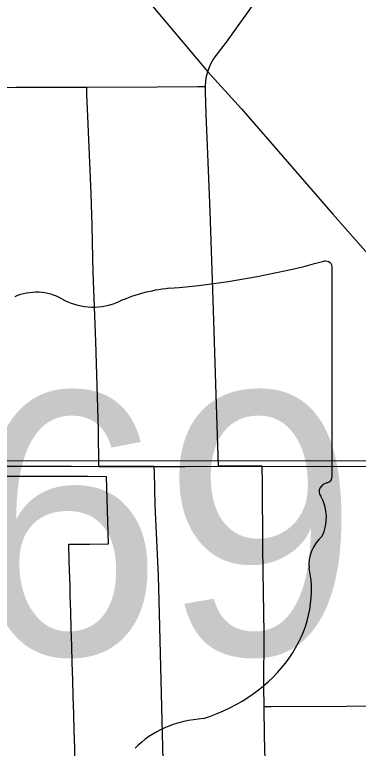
# Model space of a CAD drawing. Extents: x -6.4 to 34, y -4.2 to 22.
# Drawn here: x 6.5038 to 6.6764, y 14.2984 to 14.667 of the extents above; entities that cross this region are included whole.
import ezdxf

# ---------------------------------------------------------------- set-up
doc = ezdxf.new("R2010")
doc.units = 0
for name, color, linetype in [('GM_X_Corporation', 7, 'Continuous'), ('GM_X_Rail_Line', 7, 'Continuous'), ('GM_X_State_Route', 7, 'Continuous'), ('GM_X_State_Shield', 7, 'Continuous'), ('GM_X_Township_Road', 7, 'Continuous'), ('GM_X_US_Route', 7, 'Continuous')]:
    doc.layers.add(name, color=color, linetype=linetype)

msp = doc.modelspace()

# ---------------------------------------------------------------- linework, layer by layer
at = {"layer": 'GM_X_Corporation'}
msp.add_lwpolyline([(6.53418, 14.29013), (6.53393, 14.29865), (6.53368, 14.30718), (6.53344, 14.31571), (6.53319, 14.32423), (6.53294, 14.33276), (6.53269, 14.34128), (6.53244, 14.34981), (6.5322, 14.35833), (6.53195, 14.36686), (6.5317, 14.37539), (6.53158, 14.37965), (6.53145, 14.38391), (6.5312, 14.39244), (6.53096, 14.40096), (6.54138, 14.40101), (6.55086, 14.40105), (6.54988, 14.43482), (6.5404, 14.43486), (6.52997, 14.43491), (6.49817, 14.43501)], dxfattribs=at)
at = {"layer": 'GM_X_Rail_Line'}
msp.add_lwpolyline([(5.07851, 14.44212), (6.77749, 14.44289), (7.05826, 14.1)], dxfattribs=at)
at = {"layer": 'GM_X_State_Route'}
msp.add_line((6.54597, 14.44002), (6.57389, 14.44003), dxfattribs=at)
for points in [[(6.4306, 14.44011), (6.44548, 14.44007), (6.48837, 14.4401), (6.53213, 14.44012), (6.54597, 14.44002)], [(6.57389, 14.44003), (6.58942, 14.44003), (6.60613, 14.44005)], [(6.60613, 14.44005), (6.618, 14.44007), (6.62814, 14.44005)], [(6.62814, 14.44005), (6.66087, 14.43994), (6.71358, 14.44011), (6.75565, 14.44025), (6.77298, 14.4403)]]:
    msp.add_lwpolyline(points, dxfattribs=at)
at = {"layer": 'GM_X_State_Shield'}
for p, q in [((6.66326, 14.4351), (6.66326, 14.53978)), ((6.66323, 14.43512), (6.66326, 14.4351))]:
    msp.add_line(p, q, dxfattribs=at)
for centre, major_axis, start_param, end_param in [((6.54586, 14.80766), (0.34952, 0), 4.814394, 5.042369), ((6.65961, 14.54022), (0.00367, 0), 6.141152, 7.989035), ((6.51458, 14.50972), (0.02221, 0), 0.950623, 2.079405), ((6.59044, 14.4737), (0.07032, 0), 1.699011, 2.107814), ((6.54325, 14.54144), (0.02672, 0), 4.081561, 5.145723), ((6.65935, 14.43469), (0.00393, 0), 5.05454, 6.418171), ((6.66241, 14.42741), (0.00568, 0), 1.883978, 3.671073), ((6.62629, 14.41418), (0.03409, 0), 5.934695, 6.695948), ((6.67641, 14.39129), (0.0248, 0), 2.387724, 3.262537), ((6.56544, 14.37797), (0.08742, 0), 5.101752, 6.440018), ((6.6023, 14.27508), (0.04788, 0), 1.647645, 2.488434)]:
    msp.add_ellipse(centre, major_axis=major_axis, ratio=0.8, start_param=start_param, end_param=end_param, dxfattribs=at)
at = {"layer": 'GM_X_Township_Road'}
msp.add_line((6.57389, 14.44003), (6.54597, 14.44002), dxfattribs=at)
for points in [[(6.60073, 14.63826), (6.60145, 14.64032), (6.60234, 14.64222), (6.60334, 14.64402), (6.60453, 14.64573), (6.61012, 14.65322), (6.62827, 14.67862), (6.64289, 14.69823), (6.66176, 14.72481)], [(6.60613, 14.44005), (6.60497, 14.4761), (6.60343, 14.52372), (6.6019, 14.568), (6.60083, 14.597), (6.59997, 14.61678), (6.59957, 14.62838), (6.5996, 14.63093), (6.59982, 14.63364), (6.60021, 14.63605), (6.60073, 14.63826)], [(6.47559, 14.6303), (6.48244, 14.63024), (6.50445, 14.63054), (6.53231, 14.63055), (6.53996, 14.63058), (6.57529, 14.63076), (6.59577, 14.63087), (6.5996, 14.63093)], [(6.54597, 14.44002), (6.54595, 14.45815), (6.54453, 14.50278), (6.54328, 14.53738), (6.54291, 14.55265), (6.54269, 14.56118), (6.54233, 14.5716), (6.54217, 14.57707), (6.54046, 14.61576), (6.54008, 14.62706), (6.53996, 14.63058)], [(6.63021, 14.26849), (6.62492, 14.26836), (6.6013, 14.26782), (6.59384, 14.26787), (6.59012, 14.26817), (6.58844, 14.26843), (6.58706, 14.26875), (6.58554, 14.26925), (6.58411, 14.2698), (6.58288, 14.27036), (6.58198, 14.27106), (6.5813, 14.27167), (6.58067, 14.27236), (6.58015, 14.27318), (6.57978, 14.27398), (6.57937, 14.27512), (6.57909, 14.27636), (6.57867, 14.27945), (6.57847, 14.28567), (6.57656, 14.3659), (6.57595, 14.38516), (6.57435, 14.42056), (6.57397, 14.43703), (6.57389, 14.44003)], [(6.62814, 14.44005), (6.618, 14.44007), (6.60613, 14.44005)], [(6.62852, 14.40013), (6.62822, 14.43121), (6.62814, 14.44005)], [(6.63308, 14.14308), (6.63262, 14.16592), (6.63237, 14.18209), (6.63155, 14.21499), (6.6309, 14.2417), (6.63021, 14.26849), (6.62927, 14.30443), (6.62911, 14.31939), (6.62899, 14.32929), (6.62903, 14.356), (6.62896, 14.36658), (6.62865, 14.38709), (6.62852, 14.40013)], [(6.62911, 14.31939), (6.63265, 14.31932), (6.67051, 14.31961), (6.68172, 14.31964), (6.6893, 14.31973), (6.72844, 14.32017), (6.7359, 14.32004), (6.73927, 14.31985), (6.74136, 14.31955), (6.74305, 14.31914), (6.7441, 14.31871)]]:
    msp.add_lwpolyline(points, dxfattribs=at)
at = {"layer": 'GM_X_US_Route'}
msp.add_lwpolyline([(6.50619, 14.75363), (6.51226, 14.74582), (6.5181, 14.73808), (6.52368, 14.73059), (6.53018, 14.72228), (6.53724, 14.71356), (6.54415, 14.70508), (6.55738, 14.68978), (6.57938, 14.66362), (6.60073, 14.63826), (6.61765, 14.61972), (6.66368, 14.56671), (6.6825, 14.54524), (6.72247, 14.49911), (6.73008, 14.49032), (6.75129, 14.46598), (6.77298, 14.4403)], dxfattribs=at)

# ---------------------------------------------------------------- texts
at = {"layer": 'GM_X_State_Shield'}
msp.add_text('169', height=0.131836, dxfattribs=at).set_placement((6.38215, 14.34537))

doc.saveas('drawing.dxf')
